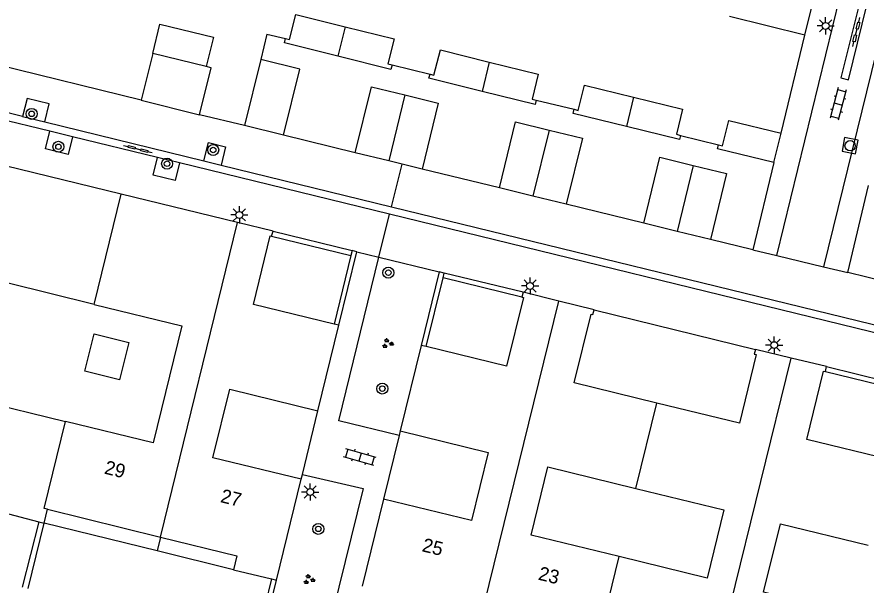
# Model space of a CAD drawing. Extents: x 128999 to 131010, y 395498 to 399007.
# Drawn here: x 129110.2 to 129171.9, y 397851.3 to 397892.6 of the extents above; entities that cross this region are included whole.
import ezdxf

# ---------------------------------------------------------------- set-up
doc = ezdxf.new("R2010")
doc.units = 0
for name, color, linetype in [('gg-afsc-erfafscheiding', 7, 'Continuous'), ('gg-afsc-muur', 7, 'Continuous'), ('gg-anno-huisnummerreeks BGT', 7, 'Continuous'), ('gg-bbg-bijgebouw', 7, 'Continuous'), ('gg-bbg-gedigitaliseerde bebouwing', 7, 'Continuous'), ('gg-bbg-gedigitaliseerde bijgebouw', 7, 'Continuous'), ('gg-bbg-hoofdgebouw', 7, 'Continuous'), ('gg-bbg-luifel en loopbrug', 7, 'Continuous'), ('gg-bbg-tussenscheiding', 7, 'Continuous'), ('gg-knt-verharding', 7, 'Continuous'), ('gt-grn-afwateringsgoot', 7, 'Continuous'), ('gt-grn-weggrens', 7, 'Continuous'), ('gt-symb-afwateringsgoot', 7, 'Continuous'), ('gt-symb-boom', 7, 'Continuous'), ('gt-symb-groenvak', 7, 'Continuous'), ('gt-symb-klinker verharding', 7, 'Continuous'), ('gt-symb-lichtmast', 7, 'Continuous'), ('gt-symb-rioolschacht', 7, 'Continuous')]:
    doc.layers.add(name, color=color, linetype=linetype)

# ---------------------------------------------------------------- blocks, each defined once
blk = doc.blocks.new('gt0-LMAST')
at = {"layer": 'gt-symb-lichtmast'}
for p, q in [((-0.005, 0.246), (-0.005, 0.621)), ((-0.182, 0.173), (-0.447, 0.438)), ((0.172, 0.173), (0.437, 0.438)), ((-0.255, -0.004), (-0.63, -0.004)), ((-0.182, -0.181), (-0.447, -0.446)), ((-0.005, -0.254), (-0.005, -0.629)), ((0.437, -0.446), (0.172, -0.181)), ((0.245, -0.004), (0.62, -0.004))]:
    blk.add_line(p, q, dxfattribs=at)
blk.add_circle((-0.005, -0.004), 0.25, dxfattribs=at)
blk = doc.blocks.new('gt0-KL1')
at = {"layer": 'gt-symb-klinker verharding'}
for p, q in [((-1.15, 0.3), (1.15, 0.3)), ((-1, -0.3), (-1, 0.3)), ((-0.5, 0.3), (-0.5, 0.45)), ((0, -0.3), (0, 0.3)), ((0.5, 0.3), (0.5, 0.45)), ((1, -0.3), (1, 0.3)), ((-1.15, -0.3), (1.15, -0.3)), ((-0.5, -0.45), (-0.5, -0.3)), ((0.5, -0.45), (0.5, -0.3))]:
    blk.add_line(p, q, dxfattribs=at)
blk = doc.blocks.new('gt0-RS')
at = {"layer": 'gt-symb-rioolschacht'}
blk.add_lwpolyline([(-0.5, -0.5), (0.5, -0.5), (0.5, 0.5), (-0.5, 0.5)], close=True, dxfattribs=at)
blk.add_circle((0, 0), 0.375, dxfattribs=at)
blk = doc.blocks.new('gt0-AFWGT_1')
at = {"layer": 'gt-symb-afwateringsgoot'}
for p, q in [((-1.076, 0), (-0.726, 0)), ((-0.225, 0), (0.225, 0)), ((0.725, 0), (1.075, 0))]:
    blk.add_line(p, q, dxfattribs=at)
for points in [[(-0.726, 0.075), (-0.225, 0.075), (-0.225, -0.075), (-0.726, -0.075)], [(0.225, 0.075), (0.725, 0.075), (0.725, -0.075), (0.225, -0.075)]]:
    blk.add_lwpolyline(points, close=True, dxfattribs=at)
blk = doc.blocks.new('gt0-BOOM')
at = {"layer": 'gt-symb-boom'}
for radius in [0.4, 0.2]:
    blk.add_circle((0, 0), radius, dxfattribs=at)
blk = doc.blocks.new('gt0-GRVAK')
at = {"layer": 'gt-symb-groenvak'}
for p, q in [((-0.11, 0.189), (-0.228, 0.24)), ((-0.182, 0.153), (0.088, 0.153)), ((-0.091, 0.211), (-0.156, 0.322)), ((-0.047, 0.214), (-0.047, 0.393)), ((-0.004, 0.211), (0.061, 0.322)), ((0.015, 0.189), (0.133, 0.24)), ((0.262, -0.052), (0.197, 0.059)), ((0.305, -0.049), (0.305, 0.13)), ((0.349, -0.052), (0.414, 0.059)), ((-0.245, -0.228), (-0.363, -0.177)), ((-0.318, -0.264), (-0.047, -0.264)), ((-0.226, -0.206), (-0.291, -0.095)), ((-0.183, -0.203), (-0.183, -0.024)), ((-0.139, -0.206), (-0.074, -0.095)), ((-0.12, -0.228), (-0.002, -0.177)), ((0.243, -0.074), (0.125, -0.023)), ((0.17, -0.11), (0.441, -0.11)), ((0.368, -0.074), (0.486, -0.023))]:
    blk.add_line(p, q, dxfattribs=at)

msp = doc.modelspace()

# ---------------------------------------------------------------- linework, layer by layer
at = {"layer": 'gg-afsc-erfafscheiding'}
for p, q in [((129128.368, 397891.328), (129129.728, 397891.019)), ((129137.467, 397889.111), (129140.233, 397888.433)), ((129147.944, 397886.538), (129150.722, 397885.868)), ((129158.455, 397883.971), (129161.22, 397883.292))]:
    msp.add_line(p, q, dxfattribs=at)
at = {"layer": 'gg-afsc-muur'}
for p, q in [((129128.368, 397891.328), (129127.916, 397889.482)), ((129165.757, 397884.136), (129167.5, 397891.27)), ((129119.234, 397886.526), (129107.955, 397889.294)), ((129126.741, 397884.683), (129123.474, 397885.467)), ((129133.609, 397870.158), (129134.92, 397875.502)), ((129134.571, 397875.595), (129134.48, 397875.227)), ((129134.92, 397875.502), (129134.571, 397875.595)), ((129140.901, 397874.047), (129139.587, 397868.692)), ((129141.263, 397873.954), (129140.901, 397874.047)), ((129141.177, 397873.604), (129141.263, 397873.954)), ((129130.946, 397859.289), (129132.08, 397863.927)), ((129137.978, 397862.131), (129136.845, 397857.513)), ((129138.064, 397862.483), (129137.978, 397862.131)), ((129130.865, 397858.956), (129130.946, 397859.289)), ((129111.789, 397855.868), (129110.567, 397851.1)), ((129110.997, 397850.995), (129112.173, 397855.77)), ((129128.699, 397851.714), (129127.556, 397846.941)), ((129127.911, 397846.854), (129129.075, 397851.624))]:
    msp.add_line(p, q, dxfattribs=at)
at = {"layer": 'gg-bbg-bijgebouw'}
for p, q in [((129120.068, 397889.924), (129119.234, 397886.526)), ((129123.953, 397888.971), (129120.068, 397889.924)), ((129119.234, 397886.526), (129123.474, 397885.467)), ((129165.234, 397881.999), (129165.757, 397884.136))]:
    msp.add_line(p, q, dxfattribs=at)
for points in [[(129129.728, 397891.019), (129130.018, 397890.952), (129130.478, 397892.775), (129134.058, 397891.878)], [(129134.058, 397891.878), (129137.619, 397890.985), (129137.163, 397889.173), (129137.467, 397889.111)], [(129133.533, 397889.732), (129129.648, 397890.701), (129129.728, 397891.019)], [(129137.467, 397889.111), (129137.387, 397888.771), (129133.533, 397889.732)], [(129140.233, 397888.433), (129140.519, 397888.362), (129140.983, 397890.182), (129144.543, 397889.306)], [(129144.543, 397889.306), (129148.092, 397888.432), (129147.659, 397886.614), (129147.944, 397886.538)], [(129123.474, 397885.467), (129124.312, 397888.883), (129123.953, 397888.971)], [(129144.021, 397887.174), (129140.149, 397888.124), (129140.233, 397888.433)], [(129150.722, 397885.868), (129151.016, 397885.792), (129151.456, 397887.614), (129155.03, 397886.742)], [(129147.944, 397886.538), (129147.876, 397886.228), (129144.021, 397887.174)], [(129155.03, 397886.742), (129158.597, 397885.872), (129158.15, 397884.061), (129158.455, 397883.971)], [(129154.511, 397884.619), (129150.646, 397885.565), (129150.722, 397885.868)], [(129161.22, 397883.292), (129161.507, 397883.221), (129161.958, 397885.054), (129165.757, 397884.136)], [(129158.455, 397883.971), (129158.368, 397883.674), (129154.511, 397884.619)], [(129165.234, 397881.999), (129161.14, 397882.99), (129161.22, 397883.292)]]:
    msp.add_lwpolyline(points, dxfattribs=at)
at = {"layer": 'gg-bbg-gedigitaliseerde bebouwing'}
for points in [[(129115.816, 397871.676), (129109.454, 397873.234), (129107.37, 397864.717), (129113.731, 397863.16)], [(129115.816, 397871.676), (129122.179, 397870.119), (129120.095, 397861.603), (129113.731, 397863.16)], [(129153.988, 397853.324), (129147.594, 397854.889), (129148.809, 397859.853), (129155.205, 397858.288)], [(129155.205, 397858.288), (129161.605, 397856.721), (129160.39, 397851.757), (129153.988, 397853.324)], [(129170.887, 397849.187), (129164.494, 397850.752), (129165.709, 397855.716), (129172.104, 397854.151)]]:
    msp.add_lwpolyline(points, dxfattribs=at)
at = {"layer": 'gg-bbg-gedigitaliseerde bijgebouw'}
msp.add_lwpolyline([(129115.803, 397869.527), (129118.327, 397868.901), (129117.652, 397866.183), (129115.128, 397866.81), (129115.803, 397869.527)], dxfattribs=at)
at = {"layer": 'gg-bbg-hoofdgebouw'}
for p, q in [((129167.5, 397891.27), (129170.336, 397902.856)), ((129167.5, 397891.27), (129162.023, 397892.608)), ((129117.78, 397879.698), (129109.33, 397881.766)), ((129126.23, 397877.63), (129117.78, 397879.698)), ((129128.823, 397876.995), (129126.23, 397877.63)), ((129128.714, 397876.642), (129128.823, 397876.995)), ((129147, 397872.553), (129146.911, 397872.197)), ((129149.589, 397871.918), (129147, 397872.553)), ((129152.162, 397871.286), (129149.589, 397871.918)), ((129132.08, 397863.927), (129133.609, 397870.158)), ((129133.609, 397870.158), (129133.254, 397870.245)), ((129139.587, 397868.692), (129138.064, 397862.483)), ((129139.946, 397868.604), (129139.587, 397868.692)), ((129166.488, 397867.774), (129163.9, 397868.402)), ((129169.068, 397867.148), (129166.488, 397867.774)), ((129168.986, 397866.802), (129169.068, 397867.148)), ((129129.075, 397851.624), (129130.865, 397858.956)), ((129136.845, 397857.513), (129135.29, 397851.173)), ((129109.106, 397856.556), (129111.789, 397855.868)), ((129112.173, 397855.77), (129112.419, 397856.769)), ((129112.419, 397856.769), (129120.63, 397854.751)), ((129111.789, 397855.868), (129112.173, 397855.77)), ((129125.937, 397852.375), (129128.699, 397851.714)), ((129128.699, 397851.714), (129129.075, 397851.624))]:
    msp.add_line(p, q, dxfattribs=at)
for points in [[(129133.254, 397870.245), (129127.383, 397871.678), (129128.609, 397876.674), (129128.714, 397876.642)], [(129146.911, 397872.197), (129147.018, 397872.17), (129145.79, 397867.179), (129139.946, 397868.604)], [(129156.727, 397864.498), (129150.718, 397865.971), (129151.953, 397870.961), (129152.069, 397870.931), (129152.162, 397871.286)], [(129163.9, 397868.402), (129163.814, 397868.06), (129163.94, 397868.029), (129162.73, 397863.026), (129156.727, 397864.498)], [(129173.634, 397860.389), (129167.637, 397861.852), (129168.852, 397866.829), (129168.986, 397866.802)], [(129130.865, 397858.956), (129124.445, 397860.523), (129125.671, 397865.504), (129132.08, 397863.927)], [(129138.064, 397862.483), (129144.463, 397860.903), (129143.247, 397855.953), (129136.845, 397857.513)], [(129120.63, 397854.751), (129126.18, 397853.387), (129125.937, 397852.375)]]:
    msp.add_lwpolyline(points, dxfattribs=at)
at = {"layer": 'gg-bbg-luifel en loopbrug'}
for p, q in [((129120.068, 397889.924), (129120.591, 397892.061)), ((129120.591, 397892.061), (129124.476, 397891.111)), ((129124.476, 397891.111), (129123.953, 397888.971)), ((129127.916, 397889.482), (129126.741, 397884.683)), ((129134.798, 397882.711), (129135.972, 397887.511)), ((129135.972, 397887.511), (129138.4, 397886.917)), ((129138.4, 397886.917), (129137.227, 397882.117)), ((129138.4, 397886.917), (129140.829, 397886.323)), ((129140.829, 397886.323), (129139.655, 397881.522)), ((129145.285, 397880.145), (129146.459, 397884.945)), ((129146.459, 397884.945), (129148.887, 397884.351)), ((129129.587, 397883.987), (129126.741, 397884.683)), ((129148.887, 397884.351), (129147.713, 397879.551)), ((129148.887, 397884.351), (129151.316, 397883.757)), ((129151.316, 397883.757), (129150.142, 397878.956)), ((129137.227, 397882.117), (129134.798, 397882.711)), ((129155.771, 397877.579), (129156.945, 397882.379)), ((129156.945, 397882.379), (129159.373, 397881.785)), ((129138.206, 397881.877), (129137.227, 397882.117)), ((129139.655, 397881.522), (129138.206, 397881.877)), ((129159.373, 397881.785), (129158.2, 397876.985)), ((129159.373, 397881.785), (129161.802, 397881.191)), ((129161.802, 397881.191), (129160.628, 397876.391)), ((129147.713, 397879.551), (129145.285, 397880.145)), ((129150.142, 397878.956), (129147.713, 397879.551)), ((129158.2, 397876.985), (129155.771, 397877.579)), ((129160.628, 397876.391), (129158.2, 397876.985)), ((129128.714, 397876.642), (129134.48, 397875.227)), ((129134.48, 397875.227), (129133.254, 397870.245)), ((129139.946, 397868.604), (129141.177, 397873.604)), ((129146.911, 397872.197), (129141.177, 397873.604)), ((129120.384, 397853.745), (129112.173, 397855.77)), ((129120.63, 397854.751), (129120.384, 397853.745)), ((129125.937, 397852.375), (129120.384, 397853.745))]:
    msp.add_line(p, q, dxfattribs=at)
for points in [[(129129.587, 397883.987), (129130.761, 397888.786), (129127.916, 397889.482)], [(129168.986, 397866.802), (129174.854, 397865.362), (129173.634, 397860.389)]]:
    msp.add_lwpolyline(points, dxfattribs=at)
at = {"layer": 'gg-bbg-tussenscheiding'}
for p, q in [((129134.058, 397891.878), (129133.533, 397889.732)), ((129144.543, 397889.306), (129144.021, 397887.174)), ((129155.03, 397886.742), (129154.511, 397884.619)), ((129115.816, 397871.676), (129117.78, 397879.698)), ((129120.63, 397854.751), (129126.23, 397877.63)), ((129143.983, 397849.05), (129149.589, 397871.918)), ((129160.886, 397844.929), (129166.488, 397867.774)), ((129155.205, 397858.288), (129156.727, 397864.498))]:
    msp.add_line(p, q, dxfattribs=at)
for points in [[(129112.419, 397856.769), (129112.181, 397856.827), (129113.731, 397863.16)], [(129152.666, 397846.931), (129152.434, 397846.988), (129153.988, 397853.324)]]:
    msp.add_lwpolyline(points, dxfattribs=at)
at = {"layer": 'gg-knt-verharding'}
for p, q in [((129165.455, 397875.226), (129171.791, 397901.216)), ((129175.225, 397900.448), (129168.856, 397874.4)), ((129134.798, 397882.711), (129129.587, 397883.987)), ((129165.234, 397881.999), (129163.704, 397875.638)), ((129145.285, 397880.145), (129139.655, 397881.522)), ((129170.607, 397874.002), (129172.125, 397880.326)), ((129155.771, 397877.579), (129150.142, 397878.956)), ((129128.823, 397876.995), (129134.571, 397875.595)), ((129163.704, 397875.638), (129160.628, 397876.391)), ((129163.704, 397875.638), (129165.455, 397875.226)), ((129136.503, 397875.122), (129140.901, 397874.047)), ((129168.856, 397874.4), (129170.607, 397874.002)), ((129147, 397872.553), (129141.263, 397873.954)), ((129173.636, 397873.258), (129170.607, 397874.002)), ((129152.162, 397871.286), (129163.9, 397868.402)), ((129169.068, 397867.148), (129180.807, 397864.277))]:
    msp.add_line(p, q, dxfattribs=at)
for points in [[(129112.206, 397884.955), (129112.527, 397886.268), (129110.924, 397886.658), (129110.603, 397885.347)], [(129114.233, 397883.872), (129113.92, 397882.59), (129112.269, 397882.994), (129112.581, 397884.276)], [(129123.789, 397882.12), (129124.113, 397883.442), (129125.368, 397883.131), (129125.045, 397881.812)], [(129122.017, 397881.967), (129121.706, 397880.694), (129120.107, 397881.08), (129120.419, 397882.358)], [(129137.978, 397862.131), (129133.61, 397863.199), (129136.503, 397875.122)], [(129130.946, 397859.289), (129135.36, 397858.271), (129132.301, 397845.782)]]:
    msp.add_lwpolyline(points, dxfattribs=at)
at = {"layer": 'gt-grn-afwateringsgoot'}
for p, q in [((129110.603, 397885.347), (129099.121, 397888.156)), ((129112.581, 397884.276), (129101.16, 397887.071)), ((129110.603, 397885.347), (129112.206, 397884.955)), ((129112.206, 397884.955), (129123.789, 397882.12)), ((129114.233, 397883.872), (129112.581, 397884.276)), ((129120.419, 397882.358), (129114.233, 397883.872)), ((129122.017, 397881.967), (129120.419, 397882.358)), ((129137.287, 397878.231), (129122.017, 397881.967)), ((129123.789, 397882.12), (129125.045, 397881.812)), ((129125.045, 397881.812), (129137.426, 397878.782)), ((129137.426, 397878.782), (129207.419, 397861.654)), ((129211.348, 397860.109), (129137.287, 397878.231))]:
    msp.add_line(p, q, dxfattribs=at)
msp.add_lwpolyline([(129172.306, 397894.741), (129171.77, 397894.87), (129170.116, 397888.145), (129170.662, 397888.004), (129172.306, 397894.741)], dxfattribs=at)
at = {"layer": 'gt-grn-weggrens'}
for p, q in [((129137.426, 397878.782), (129138.206, 397881.877)), ((129136.503, 397875.122), (129137.287, 397878.231)), ((129134.92, 397875.502), (129136.503, 397875.122)), ((129165.455, 397875.226), (129168.856, 397874.4))]:
    msp.add_line(p, q, dxfattribs=at)

# ---------------------------------------------------------------- block references
at = {"layer": 'gt-symb-afwateringsgoot'}
for p, xscale, yscale, rotation in [((129171.239, 397891.491), 1.0000725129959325, 1.0000725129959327, 76.18087049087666), ((129118.992, 397882.979), 0.9999258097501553, 0.9999258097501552, -13.754822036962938)]:
    msp.add_blockref('gt0-AFWGT_1', p, dxfattribs=dict(at, xscale=xscale, yscale=yscale, rotation=rotation))
at = {"layer": 'gt-symb-boom'}
for p in [(129111.26, 397885.537), (129113.207, 397883.142), (129124.461, 397882.907), (129121.108, 397881.908), (129137.202, 397873.98), (129136.763, 397865.55), (129132.105, 397855.342)]:
    msp.add_blockref('gt0-BOOM', p, dxfattribs=at)
at = {"layer": 'gt-symb-groenvak'}
for p in [(129137.137, 397868.832), (129131.425, 397851.661)]:
    msp.add_blockref('gt0-GRVAK', p, dxfattribs=at)
at = {"layer": 'gt-symb-klinker verharding'}
for p, rotation in [((129169.917, 397886.257), -104.95356475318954), ((129135.13, 397860.566), 163.92082762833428)]:
    msp.add_blockref('gt0-KL1', p, dxfattribs=dict(at, rotation=rotation))
at = {"layer": 'gt-symb-lichtmast'}
for p in [(129169.008, 397891.939), (129126.37, 397878.188), (129147.514, 397873.021), (129165.268, 397868.715), (129131.521, 397858.028)]:
    msp.add_blockref('gt0-LMAST', p, dxfattribs=at)
at = {"layer": 'gt-symb-rioolschacht', "rotation": 79.21838326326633}
msp.add_blockref('gt0-RS', (129170.783, 397883.22), dxfattribs=at)

# ---------------------------------------------------------------- texts
at = {"layer": 'gg-anno-huisnummerreeks BGT'}
for s, rotation, p in [('29', 346.2, (129116.487, 397859.372)), ('27', 346.2, (129124.934, 397857.296)), ('25', 346.3, (129139.594, 397853.724)), ('23', 346.3, (129148.045, 397851.66))]:
    msp.add_text(s, height=1, rotation=rotation, dxfattribs=at).set_placement(p)

doc.saveas('drawing.dxf')
